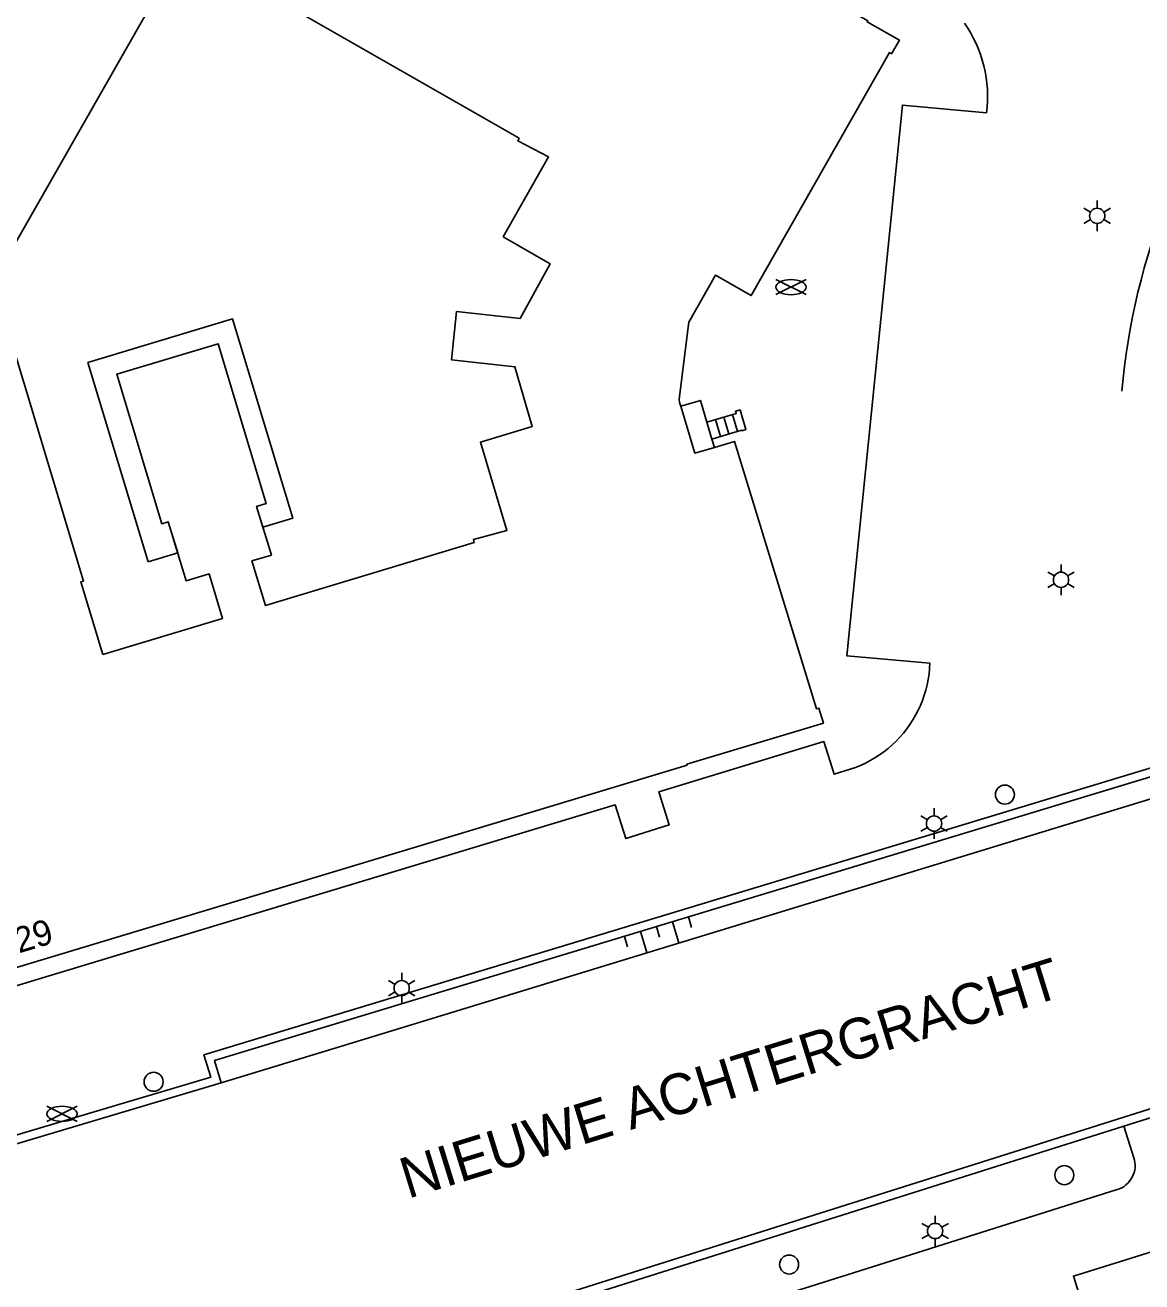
# Model space of a CAD drawing. Extents: x 122462 to 123306, y 485548 to 486417.
# Drawn here: x 122661.2 to 122727, y 486275.7 to 486349.8 of the extents above; entities that cross this region are included whole.
import ezdxf

# ---------------------------------------------------------------- set-up
doc = ezdxf.new("R2010")
doc.units = 0
for name, color, linetype in [('B-WE-IE-MEUBILAIR_WEGMEUBILAIR_VERKEERSBORD-S', 7, 'Continuous'), ('Level 1', 7, 'Continuous'), ('Level 10', 7, 'Continuous'), ('Level 15', 7, 'Continuous'), ('Level 17', 7, 'Continuous'), ('Level 30', 7, 'Continuous'), ('Level 31', 7, 'Continuous'), ('Level 33', 7, 'Continuous'), ('Level 50', 7, 'Continuous'), ('Level 52', 7, 'Continuous'), ('Level 53', 7, 'Continuous'), ('Level 57', 7, 'Continuous'), ('N-WE-GR-BOOM_STAM-G', 7, 'Continuous')]:
    doc.layers.add(name, color=color, linetype=linetype)

msp = doc.modelspace()

# ---------------------------------------------------------------- linework, layer by layer
at = {"layer": 'Level 1'}
for points in [[(122699.817, 486327.312), (122699.749, 486327.539), (122699.729, 486327.739), (122700.284, 486332.276), (122701.858, 486335.038), (122703.959, 486333.84), (122712.114, 486348.156), (122712.229, 486348.09), (122712.699, 486348.89), (122710.807, 486349.962), (122710.84, 486350.019), (122666.793, 486375.245)], [(122670.497, 486354.444), (122690.291, 486343.11), (122690.207, 486342.963), (122692.022, 486342.005), (122689.355, 486337.307), (122692.119, 486335.704), (122690.347, 486332.49), (122686.599, 486332.897), (122686.294, 486330.053), (122690.041, 486329.638), (122691.06, 486326.112), (122688.005, 486325.193), (122689.573, 486319.986), (122687.594, 486319.457), (122687.646, 486319.284), (122675.334, 486315.567), (122674.54, 486318.195), (122675.69, 486318.542), (122674.822, 486321.415), (122675.391, 486321.587), (122672.55, 486330.998), (122666.579, 486329.195), (122669.237, 486320.39), (122669.616, 486320.505), (122670.667, 486317.025), (122672.014, 486317.432), (122672.808, 486314.804), (122665.752, 486312.674)], [(122665.752, 486312.674), (122664.457, 486316.963), (122664.619, 486317.012), (122659.289, 486334.67), (122669.606, 486352.743)], [(122701.792, 486324.887), (122700.65, 486324.549), (122699.817, 486327.312)], [(122654.824, 486293.037), (122654.979, 486292.519), (122662.302, 486294.73), (122700.189, 486306.17), (122700.175, 486306.219), (122708.219, 486308.64), (122707.959, 486309.519), (122707.814, 486309.477), (122702.979, 486325.239), (122701.792, 486324.887)]]:
    msp.add_lwpolyline(points, dxfattribs=at)
at = {"layer": 'Level 10'}
msp.add_lwpolyline([(122668.431, 486318.142), (122664.882, 486329.891), (122673.401, 486332.464), (122676.949, 486320.715), (122675.194, 486320.185), (122674.822, 486321.415), (122675.391, 486321.587), (122672.55, 486330.998), (122666.579, 486329.195), (122669.237, 486320.39), (122669.616, 486320.505), (122670.171, 486318.668), (122668.431, 486318.142)], dxfattribs=at)
at = {"layer": 'Level 15'}
msp.add_line((122756.891, 486294.683), (122725.93, 486284.893), dxfattribs=at)
for points in [[(122751.923, 486312.872), (122672.34, 486288.76), (122672.74, 486287.44)], [(122731.082, 486307.081), (122671.716, 486289.094), (122672.116, 486287.776), (122665.051, 486285.671), (122641.584, 486278.678), (122641.891, 486277.59), (122640.687, 486277.213)], [(122647.698, 486260.681), (122684.849, 486272.428), (122757.048, 486295.256)], [(122672.74, 486287.44), (122642.199, 486278.339), (122642.372, 486277.724), (122642.388, 486277.64), (122642.389, 486277.555), (122642.376, 486277.47), (122642.348, 486277.389), (122642.308, 486277.314), (122642.255, 486277.247), (122642.191, 486277.19), (122642.119, 486277.145), (122642.04, 486277.112), (122640.835, 486276.735)], [(122725.93, 486284.893), (122710.139, 486279.9), (122647.848, 486260.204), (122647.698, 486260.681)]]:
    msp.add_lwpolyline(points, dxfattribs=at)
at = {"layer": 'Level 17'}
for points in [[(122655.079, 486291.467), (122662.602, 486293.74), (122695.944, 486303.816), (122696.584, 486301.838), (122699.14, 486302.645), (122698.525, 486304.593), (122708.241, 486307.555), (122708.852, 486305.625), (122710.108, 486306.026), (122710.404, 486306.147), (122710.695, 486306.281), (122710.978, 486306.429), (122711.255, 486306.59), (122711.523, 486306.764), (122711.783, 486306.951), (122712.034, 486307.149), (122712.276, 486307.359), (122712.507, 486307.58), (122712.728, 486307.812), (122712.937, 486308.053), (122713.135, 486308.305), (122713.321, 486308.565), (122713.495, 486308.834), (122713.655, 486309.111), (122713.803, 486309.394), (122713.937, 486309.685), (122714.057, 486309.981), (122714.163, 486310.283), (122714.255, 486310.59), (122714.332, 486310.9), (122714.395, 486311.214), (122714.443, 486311.53), (122714.476, 486311.849), (122714.494, 486312.168), (122709.597, 486312.611), (122712.877, 486345.066), (122717.835, 486344.614), (122717.871, 486344.959), (122717.89, 486345.306), (122717.894, 486345.653), (122717.882, 486346), (122717.854, 486346.346), (122717.81, 486346.691), (122717.75, 486347.033), (122717.675, 486347.372), (122717.584, 486347.707), (122717.478, 486348.038), (122717.357, 486348.363), (122717.222, 486348.683), (122717.071, 486348.996), (122716.907, 486349.302), (122716.728, 486349.6), (122716.537, 486349.889)], [(122725.812, 486328.204), (122725.882, 486328.94), (122725.966, 486329.674), (122726.064, 486330.406), (122726.176, 486331.137), (122726.301, 486331.865), (122726.439, 486332.591), (122726.591, 486333.314), (122726.757, 486334.034), (122726.936, 486334.751), (122727.128, 486335.464), (122727.334, 486336.174), (122727.553, 486336.88)], [(122752.269, 486311.737), (122679.763, 486289.585), (122672.74, 486287.44)], [(122647.698, 486260.681), (122647.254, 486260.541), (122648.404, 486256.843), (122711.12, 486276.603), (122725.537, 486281.145), (122725.675, 486281.196), (122725.808, 486281.26), (122725.933, 486281.337), (122726.05, 486281.426), (122726.158, 486281.526), (122726.256, 486281.637), (122726.343, 486281.756), (122726.417, 486281.883), (122726.478, 486282.017), (122726.527, 486282.156), (122726.561, 486282.299), (122726.581, 486282.445), (122726.586, 486282.592), (122726.578, 486282.739), (122726.554, 486282.885), (122726.517, 486283.027), (122725.93, 486284.893)], [(122723.6, 486273.989), (122722.955, 486276.048), (122729.758, 486278.174)]]:
    msp.add_lwpolyline(points, dxfattribs=at)
at = {"layer": 'Level 30'}
for p, q in [((122701.35, 486326.377), (122701.645, 486325.382)), ((122701.645, 486325.382), (122701.792, 486324.887))]:
    msp.add_line(p, q, dxfattribs=at)
msp.add_lwpolyline([(122699.817, 486327.312), (122700.971, 486327.659), (122701.35, 486326.377)], dxfattribs=at)
at = {"layer": 'Level 31'}
msp.add_lwpolyline([(122701.35, 486326.377), (122703.083, 486326.89), (122703.044, 486327.02), (122703.312, 486327.099), (122703.653, 486325.945), (122703.411, 486325.873), (122703.402, 486325.902), (122701.645, 486325.382)], dxfattribs=at)
at = {"layer": 'Level 33'}
for p, q in [((122701.851, 486326.526), (122702.146, 486325.531)), ((122702.352, 486326.675), (122702.647, 486325.68)), ((122702.853, 486326.823), (122703.148, 486325.828))]:
    msp.add_line(p, q, dxfattribs=at)
at = {"layer": 'Level 50'}
for p, q in [((122724.353, 486338.986), (122724.353, 486339.436)), ((122723.963, 486338.761), (122723.573, 486338.986)), ((122725.132, 486338.986), (122724.742, 486338.761)), ((122723.963, 486338.311), (122723.573, 486338.086)), ((122724.353, 486337.636), (122724.353, 486338.086)), ((122725.132, 486338.086), (122724.742, 486338.311)), ((122722.22, 486317.535), (122722.22, 486317.985)), ((122721.83, 486317.31), (122721.44, 486317.535)), ((122722.999, 486317.535), (122722.609, 486317.31)), ((122721.83, 486316.86), (122721.44, 486316.635)), ((122722.22, 486316.185), (122722.22, 486316.635)), ((122722.999, 486316.635), (122722.609, 486316.86)), ((122714.738, 486303.171), (122714.738, 486303.621)), ((122714.348, 486302.946), (122713.958, 486303.171)), ((122715.517, 486303.171), (122715.127, 486302.946)), ((122714.348, 486302.496), (122713.958, 486302.271)), ((122714.738, 486301.821), (122714.738, 486302.271)), ((122715.517, 486302.271), (122715.127, 486302.496)), ((122682.978, 486293.245), (122682.588, 486293.47)), ((122683.368, 486293.47), (122683.368, 486293.92)), ((122684.147, 486293.47), (122683.757, 486293.245)), ((122682.978, 486292.795), (122682.588, 486292.57)), ((122683.368, 486292.12), (122683.368, 486292.57)), ((122684.147, 486292.57), (122683.757, 486292.795)), ((122714.413, 486278.934), (122714.023, 486279.159)), ((122714.803, 486279.159), (122714.803, 486279.609)), ((122715.582, 486279.159), (122715.192, 486278.934)), ((122714.413, 486278.484), (122714.023, 486278.259)), ((122715.582, 486278.259), (122715.192, 486278.484)), ((122714.803, 486277.809), (122714.803, 486278.259))]:
    msp.add_line(p, q, dxfattribs=at)
for centre in [(122724.353, 486338.536), (122722.22, 486317.085), (122714.738, 486302.721), (122683.368, 486293.02), (122714.803, 486278.709)]:
    msp.add_circle(centre, 0.45, dxfattribs=at)
at = {"layer": 'Level 52'}
for p, q in [((122705.42, 486333.891), (122707.201, 486334.781)), ((122705.42, 486334.781), (122707.201, 486333.891)), ((122662.465, 486285.17), (122664.246, 486286.06)), ((122662.465, 486286.06), (122664.246, 486285.17))]:
    msp.add_line(p, q, dxfattribs=at)
for centre in [(122706.31, 486334.334), (122663.355, 486285.613)]:
    msp.add_ellipse(centre, major_axis=(0.89, 0), ratio=0.5, dxfattribs=at)
at = {"layer": 'Level 53'}
for centre in [(122718.914, 486304.426), (122668.752, 486287.501), (122722.417, 486281.999), (122706.2, 486276.732)]:
    msp.add_circle(centre, 0.56, dxfattribs=at)
at = {"layer": 'Level 57'}
for p, q in [((122699.319, 486296.936), (122699.7, 486295.692)), ((122700.262, 486297.225), (122700.452, 486296.602)), ((122697.433, 486296.36), (122697.813, 486295.115)), ((122698.376, 486296.648), (122698.566, 486296.026)), ((122696.49, 486296.072), (122696.68, 486295.45))]:
    msp.add_line(p, q, dxfattribs=at)

# ---------------------------------------------------------------- texts
at = {"layer": 'B-WE-IE-MEUBILAIR_WEGMEUBILAIR_VERKEERSBORD-S'}
msp.add_text('129', height=1.5, rotation=16.80573, dxfattribs=at).set_placement((122659.742, 486294.741))
at = {"layer": 'N-WE-GR-BOOM_STAM-G'}
msp.add_text('NIEUWE ACHTERGRACHT', height=2.4, rotation=17.18108, dxfattribs=at).set_placement((122683.734, 486280.6))

doc.saveas('drawing.dxf')
